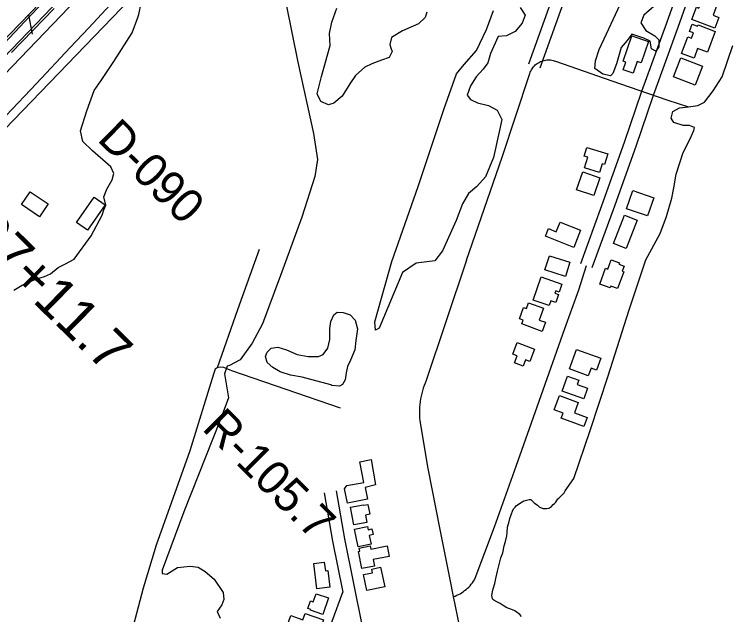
# Model space of a CAD drawing. Extents: x 3625074 to 3663148, y 511451 to 537151.
# Drawn here: x 3652094 to 3653848, y 526251 to 527731 of the extents above; entities that cross this region are included whole.
import ezdxf

# ---------------------------------------------------------------- set-up
doc = ezdxf.new("R2010")
doc.units = 0
for name, color, linetype in [('V-BLDG-OTLN', 7, 'Continuous'), ('V-FLOD-BASE', 7, 'Continuous'), ('V-LEVE-TOET', 7, 'Continuous'), ('V-RIVR-RANG-IDEN', 7, 'Continuous'), ('V-ROAD-CNTR', 7, 'Continuous'), ('V-RRAP-FSHR', 7, 'Continuous'), ('V-SITE-VEGE', 7, 'Continuous'), ('V-SURV-IDEN', 7, 'Continuous'), ('V-SURV-LINE', 7, 'Continuous'), ('V-TOPO-SHOR', 7, 'Continuous')]:
    doc.layers.add(name, color=color, linetype=linetype)

msp = doc.modelspace()

# ---------------------------------------------------------------- linework, layer by layer
at = {"layer": 'V-BLDG-OTLN'}
for points in [[(3653818.1, 527696.5), (3653761.9, 527717.5), (3653773.3, 527748), (3653778.9, 527745.9), (3653791, 527778.1), (3653827.8, 527764.3), (3653814.3, 527728.2), (3653828.1, 527723)], [(3653819.4, 527688.5), (3653800.3, 527637.6), (3653776, 527646.7), (3653767.1, 527622.8), (3653736.4, 527634.3), (3653751.6, 527675.1), (3653761.2, 527671.6), (3653766, 527684.6), (3653756.1, 527688.3), (3653762.8, 527706.3), (3653776.1, 527701.4), (3653777.2, 527704.3)], [(3653655.3, 527663.5), (3653636.9, 527610.6), (3653627.4, 527613.9), (3653617.5, 527585.4), (3653592.8, 527593.9), (3653599.4, 527612.9), (3653592.4, 527615.3), (3653614.1, 527677.8)], [(3653788.1, 527602.6), (3653769.7, 527555.6), (3653716.2, 527576.5), (3653734.5, 527623.5)], [(3653503, 527402.8), (3653555.3, 527386.4), (3653547.1, 527360.3), (3653541.2, 527362.2), (3653534.5, 527340.6), (3653497.6, 527352.2), (3653505.8, 527378.4), (3653496.3, 527381.4)], [(3653535.5, 527327.6), (3653520.5, 527284), (3653478.1, 527298.5), (3653493.1, 527342.2)], [(3653652.7, 527233.7), (3653601.1, 527251.4), (3653616.6, 527296.4), (3653668.2, 527278.7)], [(3652155.7, 527232), (3652111.5, 527261.6), (3652132.7, 527293.2), (3652176.9, 527263.7)], [(3652247.1, 527217.9), (3652290.1, 527279.9), (3652317.3, 527261), (3652274.2, 527199.1)], [(3653627.4, 527223.3), (3653600.3, 527153.9), (3653568.5, 527166.3), (3653595.6, 527235.7)], [(3653470.9, 527156.4), (3653401.5, 527184.2), (3653408.9, 527202.5), (3653427.9, 527194.8), (3653437.5, 527218.8), (3653487.9, 527198.6)], [(3653461.7, 527119.9), (3653450.6, 527084.8), (3653400, 527100.7), (3653411.1, 527135.8)], [(3653594, 527096.5), (3653578.8, 527054.7), (3653562.1, 527060.8), (3653560.5, 527056.5), (3653534.9, 527065.8), (3653549.1, 527104.8), (3653554.7, 527102.8), (3653563.1, 527125.6), (3653583.6, 527118.1), (3653582.4, 527115), (3653595, 527110.4), (3653590.4, 527097.8)], [(3653410.1, 527013.1), (3653371.4, 527026.4), (3653391.1, 527083.5), (3653441.7, 527066), (3653434.9, 527046.2), (3653426.6, 527049.1), (3653424.6, 527043.2), (3653433.3, 527040.2), (3653426.6, 527020.8), (3653414.2, 527025)], [(3653337.4, 526980.3), (3653347.5, 527007.9), (3653354.5, 527005.4), (3653359.8, 527019.9), (3653396.8, 527006.5), (3653386.2, 526977.4), (3653401.7, 526971.8), (3653393.6, 526949.5), (3653343.1, 526967.8), (3653346.4, 526977)], [(3653321.1, 526893), (3653331.9, 526921.8), (3653374.6, 526905.8), (3653363.3, 526875.5), (3653352.5, 526879.5), (3653346.5, 526863.5), (3653325.1, 526871.5), (3653331.7, 526889)], [(3653478, 526905.1), (3653538, 526883.2), (3653527.3, 526853.8), (3653513.5, 526858.9), (3653506.7, 526840.2), (3653460.5, 526857.1)], [(3653442.8, 526801.7), (3653455.8, 526839.2), (3653483.6, 526829.6), (3653479.6, 526818.2), (3653504.5, 526809.6), (3653495.5, 526783.5)], [(3653435.6, 526791.4), (3653482.2, 526774.3), (3653472.7, 526748.4), (3653503.9, 526737), (3653495.9, 526715.3), (3653440.4, 526735.7), (3653445, 526748.1), (3653422.7, 526756.3)], [(3652913.8, 526526.4), (3652906.8, 526561.7), (3652912.5, 526569.7), (3652953.8, 526576.8), (3652944.5, 526628.2), (3652971.9, 526633.5), (3652983, 526571.1), (3652957.5, 526565.1), (3652962.9, 526536.1)], [(3652921.5, 526515.9), (3652953.2, 526522.1), (3652953.5, 526520.9), (3652964.4, 526523), (3652969.1, 526498.7), (3652958.4, 526496.6), (3652961.9, 526478.8), (3652929.8, 526472.6)], [(3652940.3, 526418.6), (3652931.6, 526462.2), (3652962.9, 526468.4), (3652964.5, 526460.8), (3652974, 526462.7), (3652976.8, 526448.7), (3652967.5, 526446.9), (3652971.9, 526424.9)], [(3652980.2, 526371.3), (3652949.6, 526365.2), (3652941.2, 526407.3), (3652944.2, 526407.9), (3652942.7, 526415.3), (3652969.6, 526420.7), (3652971.2, 526412.9), (3653011.7, 526421), (3653016.8, 526395.1), (3652977.1, 526387.1)], [(3652838.4, 526315.4), (3652830.9, 526377.9), (3652856.8, 526381), (3652859.5, 526359.3), (3652865.2, 526360), (3652870.1, 526319.2)], [(3652961.7, 526311.1), (3652953.5, 526350.3), (3652975.3, 526354.9), (3652973.5, 526363.6), (3652995.6, 526368.3), (3653005.7, 526320.4)], [(3652867.2, 526292.7), (3652853.5, 526251.9), (3652822.9, 526262.2), (3652823.6, 526264.4), (3652816.2, 526266.9), (3652822.6, 526285.7), (3652829.8, 526283.3), (3652836.5, 526303.1)], [(3652796.4, 526211), (3652765, 526221.8), (3652774.4, 526249), (3652804.3, 526238.7), (3652809.6, 526254.1), (3652855.1, 526238.4), (3652848.4, 526219.1), (3652843.6, 526220.8), (3652836, 526199), (3652805.9, 526209.4), (3652811.7, 526226.1), (3652802.7, 526229.2)]]:
    msp.add_lwpolyline(points, close=True, dxfattribs=at)
at = {"layer": 'V-FLOD-BASE'}
msp.add_lwpolyline([(3652191.9, 527744.7), (3652087, 527636.4)], dxfattribs=at)
at = {"layer": 'V-LEVE-TOET'}
for points in [[(3652017.5, 527605.1), (3652132, 527725.6), (3652227.9, 527825.9)], [(3652073.3, 527481), (3652148, 527560.4), (3652230.9, 527648.6), (3652276.9, 527697.1), (3652340.6, 527766.4)]]:
    msp.add_lwpolyline(points, dxfattribs=at)
at = {"layer": 'V-ROAD-CNTR'}
for points in [[(3651218.7, 526551.8), (3651893.2, 527264.1), (3652378.7, 527768.7), (3653161.8, 528599.7)], [(3653488.3, 527116.8), (3653540.5, 527259.5), (3653596.2, 527415.7), (3653638.7, 527541.3), (3653700, 527709.2), (3653767.5, 527899.3)], [(3653516.5, 527106.5), (3653568.8, 527249.3), (3653624.5, 527405.8), (3653667, 527531.3), (3653728.2, 527699), (3653795.8, 527889.2)], [(3653360.1, 527608.6), (3653437.2, 527824.6)], [(3653388.3, 527598.5), (3653465.5, 527814.4)], [(3653362.1, 527582), (3653363, 527585), (3653364.1, 527588), (3653365.3, 527590.8), (3653366.8, 527593.6), (3653368.4, 527596.3), (3653370.1, 527598.8), (3653372.1, 527601.3), (3653374.2, 527603.6), (3653376.4, 527605.7), (3653378.8, 527607.8), (3653381.3, 527609.6), (3653383.9, 527611.3), (3653386.6, 527612.9), (3653389.5, 527614.2), (3653392.3, 527615.4), (3653395.3, 527616.3), (3653398.3, 527617.1), (3653401.4, 527617.7), (3653404.5, 527618.1), (3653407.6, 527618.3), (3653410.7, 527618.3), (3653413.8, 527618), (3653416.9, 527617.6), (3653420, 527617), (3653423, 527616.2), (3653426, 527615.2), (3653565, 527566.6), (3653652.8, 527536.3), (3653702.3, 527519.2), (3653753.4, 527502.3)], [(3653207.2, 527124.5), (3653294.4, 527379), (3653362.1, 527582)], [(3653207.2, 527124.5), (3653156.4, 526972.7), (3653107.4, 526828.4)], [(3653174.5, 526295.9), (3653178.8, 526297.4), (3653183, 526299.1), (3653187.1, 526301), (3653191.1, 526303.1), (3653195, 526305.4), (3653198.7, 526307.9), (3653202.4, 526310.6), (3653205.9, 526313.4), (3653209.3, 526316.4), (3653212.6, 526319.5), (3653215.7, 526322.8), (3653218.6, 526326.3), (3653221.4, 526329.8), (3653224, 526333.6), (3653226.4, 526337.4), (3653228.6, 526341.3), (3653275.6, 526467.9), (3653329.3, 526617.1), (3653386.2, 526777.7), (3653449.1, 526956.1), (3653483.4, 527051.8), (3653502.4, 527111.7)], [(3653107.4, 526828.4), (3653104.9, 526822.1), (3653102.5, 526815.7), (3653100.4, 526809.3), (3653098.5, 526802.8), (3653096.8, 526796.3), (3653095.3, 526789.6), (3653094.1, 526783), (3653093, 526776.3), (3653092.2, 526769.6), (3653091.5, 526762.9), (3653091.1, 526756.1), (3653090.9, 526749.3), (3653091, 526742.6), (3653091.2, 526735.8), (3653091.7, 526729.1), (3653111.7, 526611.2), (3653141.3, 526461), (3653166.1, 526337.7), (3653174.5, 526295.9), (3653189.6, 526220.3), (3653214.2, 526088.4), (3653237.6, 525959.7)], [(3652885.9, 526556.8), (3652906.7, 526437.9), (3652972.2, 526112.1), (3653017.6, 525893.9), (3653032.9, 525815.4), (3653038.8, 525780.9), (3653033.8, 525743.1), (3653024.6, 525701.5), (3652993, 525614.5), (3652877.6, 525285.4), (3652778.5, 525013.4), (3652695.9, 524773.4), (3652578.9, 524456.6), (3652518.8, 524284.2), (3652514.1, 524272), (3652503.1, 524243.9), (3652497.1, 524232.4), (3652476.4, 524211.2), (3652456.7, 524200.7), (3652384.8, 524180.5)], [(3652856.4, 526551.7), (3652877.2, 526432.3), (3652902.5, 526306.8)], [(3652452.3, 525003.4), (3652495.5, 525136.5), (3652615.6, 525484.6), (3652733.2, 525815.1), (3652849.9, 526163.8), (3652902.5, 526306.8)]]:
    msp.add_lwpolyline(points, dxfattribs=at)
at = {"layer": 'V-RRAP-FSHR'}
msp.add_line((3652128.2, 527729.6), (3652137.4, 527681.6), dxfattribs=at)
msp.add_lwpolyline([(3651557.9, 527140.6), (3652207.2, 527811.2)], dxfattribs=at)
at = {"layer": 'V-SITE-VEGE'}
for points in [[(3652092.1, 527051.3), (3652112.7, 527063.5), (3652130.6, 527071.3), (3652148.9, 527078.7), (3652167.7, 527084.6), (3652182.5, 527091.5), (3652201.4, 527106.5), (3652219.3, 527115.4), (3652240.7, 527127.7), (3652282.7, 527184.9), (3652310, 527235.5), (3652314.1, 527248.9), (3652319.3, 527260.3), (3652314.4, 527281), (3652321.3, 527299.7), (3652334.9, 527322.4), (3652339, 527338.4), (3652331.2, 527354.6), (3652286, 527393.8), (3652262.1, 527416.8), (3652257, 527443.6), (3652272.1, 527493.1), (3652290, 527542.5), (3652307.6, 527567.8), (3652338.9, 527614.4), (3652383.7, 527685), (3652397.5, 527722.3), (3652400.2, 527730.3), (3652405.8, 527758.4)], [(3652762.2, 527759.2), (3652791.6, 527612.9), (3652830.2, 527437.1), (3652840.4, 527372.7), (3652833.3, 527331.2), (3652801.6, 527231.1), (3652749.3, 527086.9)], [(3653669, 527751), (3653643.3, 527728.4), (3653636.4, 527709.7), (3653648.3, 527690.9), (3653671, 527677.3), (3653680.3, 527667.8), (3653680.1, 527650.4), (3653673.3, 527639.7), (3653662.6, 527645.2), (3653659, 527664.7), (3653643.8, 527671.9), (3653614.3, 527681.5), (3653602.6, 527665.8), (3653587.7, 527648.5), (3653576.6, 527608.5), (3653567, 527584.4), (3653561.6, 527579.1), (3653542.9, 527583.3), (3653522.9, 527596.9), (3653524.4, 527615.6), (3653534, 527643.7), (3653551.8, 527682.4), (3653573.7, 527730.4), (3653590.1, 527766.4)], [(3653108.9, 527736), (3653104.8, 527722.6), (3653088.5, 527706.7), (3653049.5, 527689.6), (3653022.6, 527673.8), (3653018.4, 527656.4), (3653021, 527648.3), (3653023.6, 527638.9), (3653016.8, 527624.3), (3652998, 527617.7), (3652973.8, 527608.6), (3652956.3, 527600.7), (3652933.3, 527579.5), (3652919.8, 527559.5), (3652900.7, 527528.9), (3652880.5, 527511.6), (3652867, 527507.8), (3652848.4, 527516), (3652839.2, 527534.8), (3652850.3, 527577.6), (3652871, 527653.7), (3652870, 527683.2), (3652875.6, 527711.3), (3652888, 527746)], [(3653339.4, 527747.3), (3653351.3, 527728.4), (3653344.4, 527708.4), (3653326.8, 527688.4), (3653305.3, 527677.9), (3653285.1, 527675.6), (3653266, 527634.1), (3653259.1, 527611.3), (3653248.3, 527595.4), (3653230.7, 527576.8), (3653217.1, 527554.1), (3653208.8, 527531.4), (3653216.8, 527520.6), (3653234.1, 527512.4), (3653260.8, 527505.5), (3653282.2, 527494.6), (3653294, 527471.7), (3653287.1, 527441), (3653273.1, 527378.1), (3653253.9, 527330.1), (3653232.2, 527306.2), (3653212, 527288.9), (3653197, 527263.6), (3653181.9, 527222.2), (3653147.7, 527147.5), (3653128.8, 527123.6), (3653082.7, 527117.4), (3653049.4, 527094.1), (3652992.3, 526956.9), (3652982.8, 526952.3), (3652981.4, 526972.7), (3653022.9, 527121.9), (3653087.6, 527306.1), (3653150.9, 527495.8), (3653182.5, 527583.9), (3653201.5, 527606.5), (3653231.3, 527641.1), (3653255.9, 527693.1), (3653273.7, 527739.8)], [(3653606.9, 526999.9), (3653648.5, 527125.6), (3653684, 527190.9), (3653699.1, 527232.3), (3653712.9, 527277.7), (3653717.1, 527303.1), (3653722.8, 527336.5), (3653740.7, 527390), (3653757.1, 527422), (3653766.6, 527444.6), (3653768, 527451.3), (3653756, 527456.8), (3653740, 527456.9), (3653717.3, 527463.8), (3653710.7, 527474.6), (3653714.8, 527490.7), (3653731, 527499.9), (3653753.8, 527502.4), (3653776.6, 527506.2), (3653792.7, 527514.1), (3653814.4, 527542), (3653836.2, 527576.6), (3653862.3, 527654.1)], [(3652749.3, 527086.9), (3652704.5, 526968), (3652679.5, 526920.4), (3652649.6, 526879.1), (3652623.4, 526865), (3652618.1, 526863.7), (3652610.8, 526844.7), (3652620.8, 526786), (3652600.1, 526730.7), (3652511.3, 526504.9), (3652457.5, 526361.1), (3652457.7, 526352.9), (3652468.9, 526351.3), (3652495.2, 526367.8), (3652526.3, 526371.3), (3652546.4, 526368.2), (3652563.7, 526357.9), (3652585.4, 526338.9), (3652607.8, 526305.7), (3652609.3, 526288.6), (3652604.9, 526275.6), (3652592.8, 526259.4), (3652600.2, 526243)], [(3653342.7, 526246.9), (3653338.3, 526251.8), (3653329.1, 526258.7), (3653325.7, 526260.6), (3653315.9, 526265), (3653311, 526267), (3653304.7, 526268.9), (3653301.7, 526271.4), (3653299.8, 526272.4), (3653290, 526278.7), (3653281.7, 526283.1), (3653273.9, 526287.1), (3653271.5, 526288.5), (3653271, 526290.5), (3653269.6, 526298.8), (3653271, 526308), (3653272.5, 526314.9), (3653276.4, 526328.5), (3653279.4, 526340.3), (3653283.3, 526358.8), (3653286.7, 526372), (3653291.6, 526391.5), (3653296.1, 526403.7), (3653300, 526420.8), (3653302.9, 526431.5), (3653305.9, 526445.7), (3653306.9, 526453.5), (3653308.3, 526466.7), (3653311.8, 526480.8), (3653313.3, 526488.6), (3653317.7, 526499.9), (3653320.1, 526506.7), (3653323, 526512.1), (3653324.5, 526513.5), (3653326.5, 526516.5), (3653329.4, 526519.9), (3653339.7, 526527.2), (3653348.5, 526531.6), (3653361.2, 526535), (3653365.1, 526535), (3653370.4, 526530.1), (3653373.4, 526527.1), (3653376.3, 526525.2), (3653381.6, 526521.3), (3653386, 526517.4), (3653394.8, 526513.4), (3653401.2, 526512.9), (3653405.1, 526512.9), (3653409.5, 526513.9), (3653411.4, 526514.9), (3653413.4, 526516.3), (3653416.3, 526518.3), (3653420.2, 526523.2), (3653423.6, 526525.6), (3653426.6, 526528.5), (3653432, 526536.8), (3653434.4, 526538.3), (3653436.4, 526541.2), (3653439.3, 526543.7), (3653444.7, 526549), (3653446.6, 526550), (3653448.6, 526552.9), (3653450.1, 526556.3), (3653471.6, 526587), (3653511.4, 526705.5), (3653555.8, 526840), (3653606.9, 526999.9)]]:
    msp.add_lwpolyline(points, dxfattribs=at)
msp.add_lwpolyline([(3652872.9, 526817.3), (3652802.4, 526836.5), (3652773.4, 526841.8), (3652748.6, 526849.6), (3652730.1, 526860.4), (3652716.3, 526873.1), (3652712.5, 526887.1), (3652716.4, 526897.8), (3652726.2, 526908), (3652742.1, 526910.1), (3652763.4, 526904), (3652790.1, 526892.2), (3652817.3, 526887.4), (3652842.6, 526887.3), (3652854.3, 526892.8), (3652865.2, 526908.4), (3652870.7, 526929.1), (3652870.1, 526956.2), (3652873.3, 526973.9), (3652880.6, 526989.9), (3652888.8, 526996.6), (3652903.5, 526996.3), (3652920.7, 526990.1), (3652932.7, 526977.4), (3652938.4, 526955.7), (3652934.9, 526926.8), (3652931.8, 526903.8), (3652921.1, 526878.3), (3652914.3, 526862.8), (3652911.1, 526847.4), (3652908.5, 526829.7), (3652901.7, 526818.4), (3652894.1, 526814.1), (3652875.8, 526816.1)], close=True, dxfattribs=at)
at = {"layer": 'V-SURV-LINE'}
for points in [[(3651868.8, 527417.4), (3652879.5, 528470.6)], [(3652901.1, 528449.8), (3651890.5, 527396.7)]]:
    msp.add_lwpolyline(points, dxfattribs=at)
at = {"layer": 'V-TOPO-SHOR'}
for points in [[(3652696.2, 527151.3), (3652643.1, 527002.2), (3652593.4, 526859.7)], [(3652896.7, 526760.1), (3652628.9, 526852.2), (3652609.9, 526860), (3652600.4, 526861.6), (3652593.4, 526859.7), (3652588.2, 526856.1), (3652583.7, 526844.2), (3652525.5, 526655.5), (3652442.8, 526422.8), (3652411.2, 526316.6), (3652370.6, 526163.6), (3652292.4, 525942.2), (3652215.4, 525715.8), (3652193.2, 525656.7), (3652185.7, 525638.7)]]:
    msp.add_lwpolyline(points, dxfattribs=at)

# ---------------------------------------------------------------- texts
at = {"layer": 'V-RIVR-RANG-IDEN'}
for s, rotation, p in [('D-090', 315.4453, (3652295.4, 527420.6)), ('R-105.7', 314.9274, (3652553.5, 526708.4))]:
    msp.add_text(s, height=83, rotation=rotation, dxfattribs=at).set_placement(p)
at = {"layer": 'V-SURV-IDEN'}
msp.add_text('497+11.7', height=100, rotation=315.5931, dxfattribs=at).set_placement((3651921.2, 527234.3))

doc.saveas('drawing.dxf')
